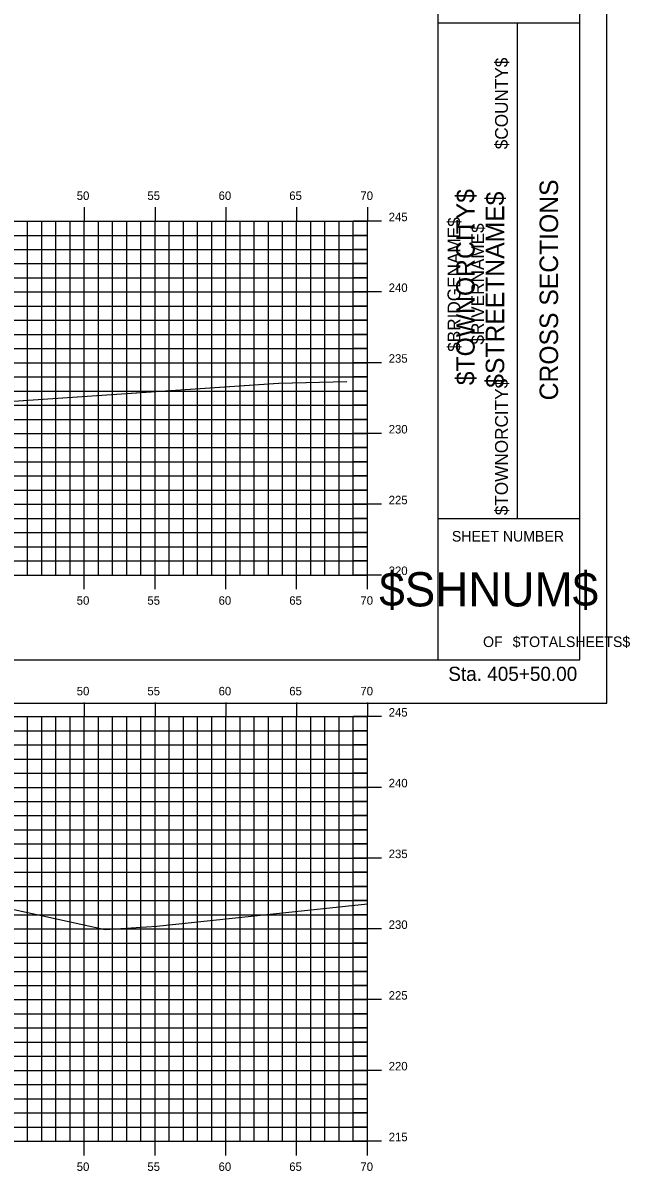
# Model space of a CAD drawing. Extents: x 1168600 to 1177589, y 610178 to 611246.
# Drawn here: x 1171461.2 to 1171504.1, y 610907.5 to 610988.6 of the extents above; entities that cross this region are included whole.
import ezdxf

# ---------------------------------------------------------------- set-up
doc = ezdxf.new("R2010")
doc.units = 0
for name, color, linetype in [('_Construction', 7, 'Continuous'), ('_Station Equation', 7, 'Continuous'), ('H_V ANNOTATION', 7, 'Continuous'), ('MAJOR', 7, 'Continuous'), ('MINOR', 7, 'Continuous')]:
    doc.layers.add(name, color=color, linetype=linetype)

msp = doc.modelspace()

# ---------------------------------------------------------------- linework, layer by layer
at = {"layer": '_Construction'}
for p, q in [((1171490.532, 610943.599), (1171490.532, 611048.599)), ((1171500.532, 610943.599), (1171500.532, 611048.599)), ((1171490.532, 610988.599), (1171500.532, 610988.599)), ((1171496.123, 610953.599), (1171496.123, 610988.599)), ((1171490.532, 610953.599), (1171500.532, 610953.599)), ((1171340.532, 610943.596), (1171500.532, 610943.596)), ((1171465.532, 610940.598), (1171465.532, 610939.596)), ((1171470.532, 610940.598), (1171470.532, 610939.596)), ((1171475.532, 610940.598), (1171475.532, 610939.596)), ((1171480.532, 610940.598), (1171480.532, 610939.596)), ((1171485.532, 610940.598), (1171485.532, 610939.596)), ((1171345.532, 610939.596), (1171485.532, 610939.596)), ((1171345.532, 610939.596), (1171485.532, 610939.596)), ((1171461.532, 610909.596), (1171461.532, 610939.596)), ((1171462.532, 610909.596), (1171462.532, 610939.596)), ((1171463.532, 610909.596), (1171463.532, 610939.596)), ((1171464.532, 610909.596), (1171464.532, 610939.596)), ((1171465.532, 610909.596), (1171465.532, 610939.596)), ((1171466.532, 610909.596), (1171466.532, 610939.596)), ((1171467.532, 610909.596), (1171467.532, 610939.596)), ((1171468.532, 610909.596), (1171468.532, 610939.596)), ((1171469.532, 610909.596), (1171469.532, 610939.596)), ((1171470.532, 610909.596), (1171470.532, 610939.596)), ((1171471.532, 610909.596), (1171471.532, 610939.596)), ((1171472.532, 610909.596), (1171472.532, 610939.596)), ((1171473.532, 610909.596), (1171473.532, 610939.596)), ((1171474.532, 610909.596), (1171474.532, 610939.596)), ((1171475.532, 610909.596), (1171475.532, 610939.596)), ((1171476.532, 610909.596), (1171476.532, 610939.596)), ((1171477.532, 610909.596), (1171477.532, 610939.596)), ((1171478.532, 610909.596), (1171478.532, 610939.596)), ((1171479.532, 610909.596), (1171479.532, 610939.596)), ((1171480.532, 610909.596), (1171480.532, 610939.596)), ((1171481.532, 610909.596), (1171481.532, 610939.596)), ((1171482.532, 610909.596), (1171482.532, 610939.596)), ((1171483.532, 610909.596), (1171483.532, 610939.596)), ((1171486.534, 610939.596), (1171484.53, 610939.596)), ((1171484.532, 610909.596), (1171484.532, 610939.596)), ((1171485.532, 610909.596), (1171485.532, 610939.596)), ((1171485.532, 610909.596), (1171485.532, 610939.596)), ((1171345.532, 610938.596), (1171485.532, 610938.596)), ((1171485.532, 610938.596), (1171484.53, 610938.596)), ((1171345.532, 610937.596), (1171485.532, 610937.596)), ((1171485.532, 610937.596), (1171484.53, 610937.596)), ((1171345.532, 610936.596), (1171485.532, 610936.596)), ((1171485.532, 610936.596), (1171484.53, 610936.596)), ((1171345.532, 610935.596), (1171485.532, 610935.596)), ((1171485.532, 610935.596), (1171484.53, 610935.596)), ((1171345.532, 610934.596), (1171485.532, 610934.596)), ((1171486.534, 610934.596), (1171484.53, 610934.596)), ((1171345.532, 610933.596), (1171485.532, 610933.596)), ((1171485.532, 610933.596), (1171484.53, 610933.596)), ((1171345.532, 610932.596), (1171485.532, 610932.596)), ((1171485.532, 610932.596), (1171484.53, 610932.596)), ((1171345.532, 610931.596), (1171485.532, 610931.596)), ((1171485.532, 610931.596), (1171484.53, 610931.596)), ((1171345.532, 610930.596), (1171485.532, 610930.596)), ((1171485.532, 610930.596), (1171484.53, 610930.596)), ((1171345.532, 610929.596), (1171485.532, 610929.596)), ((1171486.534, 610929.596), (1171484.53, 610929.596)), ((1171345.532, 610928.596), (1171485.532, 610928.596)), ((1171485.532, 610928.596), (1171484.53, 610928.596)), ((1171345.532, 610927.596), (1171485.532, 610927.596)), ((1171485.532, 610927.596), (1171484.53, 610927.596)), ((1171345.532, 610926.596), (1171485.532, 610926.596)), ((1171485.532, 610926.596), (1171484.53, 610926.596)), ((1171345.532, 610925.596), (1171485.532, 610925.596)), ((1171485.532, 610925.596), (1171484.53, 610925.596)), ((1171345.532, 610924.596), (1171485.532, 610924.596)), ((1171486.534, 610924.596), (1171484.53, 610924.596)), ((1171345.532, 610923.596), (1171485.532, 610923.596)), ((1171485.532, 610923.596), (1171484.53, 610923.596)), ((1171345.532, 610922.596), (1171485.532, 610922.596)), ((1171485.532, 610922.596), (1171484.53, 610922.596)), ((1171345.532, 610921.596), (1171485.532, 610921.596)), ((1171485.532, 610921.596), (1171484.53, 610921.596)), ((1171345.532, 610920.596), (1171485.532, 610920.596)), ((1171485.532, 610920.596), (1171484.53, 610920.596)), ((1171345.532, 610919.596), (1171485.532, 610919.596)), ((1171486.534, 610919.596), (1171484.53, 610919.596)), ((1171345.532, 610918.596), (1171485.532, 610918.596)), ((1171485.532, 610918.596), (1171484.53, 610918.596)), ((1171345.532, 610917.596), (1171485.532, 610917.596)), ((1171485.532, 610917.596), (1171484.53, 610917.596)), ((1171345.532, 610916.596), (1171485.532, 610916.596)), ((1171485.532, 610916.596), (1171484.53, 610916.596)), ((1171345.532, 610915.596), (1171485.532, 610915.596)), ((1171485.532, 610915.596), (1171484.53, 610915.596)), ((1171345.532, 610914.596), (1171485.532, 610914.596)), ((1171486.534, 610914.596), (1171484.53, 610914.596)), ((1171345.532, 610913.596), (1171485.532, 610913.596)), ((1171485.532, 610913.596), (1171484.53, 610913.596)), ((1171345.532, 610912.596), (1171485.532, 610912.596)), ((1171485.532, 610912.596), (1171484.53, 610912.596)), ((1171345.532, 610911.596), (1171485.532, 610911.596)), ((1171485.532, 610911.596), (1171484.53, 610911.596)), ((1171345.532, 610910.596), (1171485.532, 610910.596)), ((1171485.532, 610910.596), (1171484.53, 610910.596)), ((1171345.532, 610909.596), (1171485.532, 610909.596)), ((1171345.532, 610909.596), (1171485.532, 610909.596)), ((1171465.532, 610908.594), (1171465.532, 610909.596)), ((1171470.532, 610908.594), (1171470.532, 610909.596)), ((1171475.532, 610908.594), (1171475.532, 610909.596)), ((1171480.532, 610908.594), (1171480.532, 610909.596)), ((1171486.534, 610909.596), (1171484.53, 610909.596)), ((1171485.532, 610908.594), (1171485.532, 610909.596))]:
    msp.add_line(p, q, dxfattribs=at)
msp.add_lwpolyline([(1171332.439, 610940.537), (1171502.439, 610940.537), (1171502.439, 611050.537), (1171332.439, 611050.537)], close=True, dxfattribs=at)
msp.add_lwpolyline([(1171415.954, 610931.906), (1171418.826, 610931.849), (1171420.954, 610931.808), (1171423.837, 610931.734), (1171425.954, 610931.679), (1171426.553, 610931.667), (1171427.44, 610931.649), (1171428.947, 610931.562), (1171430.954, 610931.446), (1171433.863, 610931.211), (1171435.954, 610931.043), (1171437.007, 610930.691), (1171437.932, 610930.408), (1171439.474, 610930.368), (1171440.187, 610930.306), (1171441.502, 610930.177), (1171444.634, 610929.441), (1171467.009, 610924.541), (1171470.647, 610924.778), (1171485.532, 610926.359)], dxfattribs=at)
at = {"layer": '_Station Equation'}
for points in [[(1171415.743, 610967.371), (1171418.627, 610967.311), (1171420.743, 610967.266), (1171423.66, 610967.195), (1171425.743, 610967.144), (1171426.465, 610967.128), (1171427.001, 610967.116), (1171429.228, 610967.015), (1171430.744, 610966.947), (1171433.728, 610966.723), (1171436.201, 610966.473), (1171437.89, 610965.909), (1171439.496, 610965.857), (1171440.417, 610965.644), (1171442.11, 610965.448), (1171444.356, 610964.945), (1171458.092, 610961.714), (1171479.261, 610963.146), (1171484.07, 610963.262)], [(1171415.743, 610967.371), (1171418.628, 610967.311), (1171420.743, 610967.266), (1171423.661, 610967.195), (1171425.743, 610967.144), (1171426.466, 610967.128), (1171427.001, 610967.116), (1171429.229, 610967.015), (1171430.744, 610966.947), (1171433.729, 610966.723), (1171436.201, 610966.473), (1171437.89, 610965.909), (1171439.497, 610965.857), (1171440.418, 610965.644), (1171442.11, 610965.448), (1171444.356, 610964.945), (1171458.092, 610961.714), (1171479.262, 610963.146), (1171484.07, 610963.262)], [(1171415.954, 610931.906), (1171418.827, 610931.849), (1171420.954, 610931.808), (1171423.838, 610931.734), (1171425.954, 610931.679), (1171426.553, 610931.667), (1171427.44, 610931.649), (1171428.947, 610931.562), (1171430.954, 610931.446), (1171433.864, 610931.211), (1171435.954, 610931.043), (1171437.007, 610930.69), (1171437.932, 610930.408), (1171439.475, 610930.368), (1171440.188, 610930.306), (1171441.502, 610930.177), (1171444.634, 610929.441), (1171467.009, 610924.541), (1171470.647, 610924.778), (1171485.532, 610926.359)]]:
    msp.add_lwpolyline(points, dxfattribs=at)
at = {"layer": 'MAJOR'}
for p, q in [((1171465.532, 610975.598), (1171465.532, 610974.596)), ((1171470.532, 610975.598), (1171470.532, 610974.596)), ((1171475.532, 610975.598), (1171475.532, 610974.596)), ((1171480.532, 610975.598), (1171480.532, 610974.596)), ((1171485.532, 610975.598), (1171485.532, 610974.596)), ((1171345.532, 610974.596), (1171485.532, 610974.596)), ((1171345.532, 610974.596), (1171485.532, 610974.596)), ((1171465.532, 610949.596), (1171465.532, 610974.596)), ((1171470.532, 610949.596), (1171470.532, 610974.596)), ((1171475.532, 610949.596), (1171475.532, 610974.596)), ((1171480.532, 610949.596), (1171480.532, 610974.596)), ((1171486.534, 610974.596), (1171484.53, 610974.596)), ((1171485.532, 610949.596), (1171485.532, 610974.596)), ((1171485.532, 610949.596), (1171485.532, 610974.596)), ((1171345.532, 610969.596), (1171485.532, 610969.596)), ((1171486.534, 610969.596), (1171484.53, 610969.596)), ((1171345.532, 610964.596), (1171485.532, 610964.596)), ((1171486.534, 610964.596), (1171484.53, 610964.596)), ((1171345.532, 610959.596), (1171485.532, 610959.596)), ((1171486.534, 610959.596), (1171484.53, 610959.596)), ((1171345.532, 610954.596), (1171485.532, 610954.596)), ((1171486.534, 610954.596), (1171484.53, 610954.596)), ((1171345.532, 610949.596), (1171485.532, 610949.596)), ((1171345.532, 610949.596), (1171485.532, 610949.596)), ((1171465.532, 610948.594), (1171465.532, 610949.596)), ((1171470.532, 610948.594), (1171470.532, 610949.596)), ((1171475.532, 610948.594), (1171475.532, 610949.596)), ((1171480.532, 610948.594), (1171480.532, 610949.596)), ((1171486.534, 610949.596), (1171484.53, 610949.596)), ((1171485.532, 610948.594), (1171485.532, 610949.596))]:
    msp.add_line(p, q, dxfattribs=at)
at = {"layer": 'MINOR'}
for p, q in [((1171461.532, 610949.596), (1171461.532, 610974.596)), ((1171462.532, 610949.596), (1171462.532, 610974.596)), ((1171463.532, 610949.596), (1171463.532, 610974.596)), ((1171464.532, 610949.596), (1171464.532, 610974.596)), ((1171466.532, 610949.596), (1171466.532, 610974.596)), ((1171467.532, 610949.596), (1171467.532, 610974.596)), ((1171468.532, 610949.596), (1171468.532, 610974.596)), ((1171469.532, 610949.596), (1171469.532, 610974.596)), ((1171471.532, 610949.596), (1171471.532, 610974.596)), ((1171472.532, 610949.596), (1171472.532, 610974.596)), ((1171473.532, 610949.596), (1171473.532, 610974.596)), ((1171474.532, 610949.596), (1171474.532, 610974.596)), ((1171476.532, 610949.596), (1171476.532, 610974.596)), ((1171477.532, 610949.596), (1171477.532, 610974.596)), ((1171478.532, 610949.596), (1171478.532, 610974.596)), ((1171479.532, 610949.596), (1171479.532, 610974.596)), ((1171481.532, 610949.596), (1171481.532, 610974.596)), ((1171482.532, 610949.596), (1171482.532, 610974.596)), ((1171483.532, 610949.596), (1171483.532, 610974.596)), ((1171484.532, 610949.596), (1171484.532, 610974.596)), ((1171345.532, 610973.596), (1171485.532, 610973.596)), ((1171485.532, 610973.596), (1171484.53, 610973.596)), ((1171345.532, 610972.596), (1171485.532, 610972.596)), ((1171485.532, 610972.596), (1171484.53, 610972.596)), ((1171345.532, 610971.596), (1171485.532, 610971.596)), ((1171485.532, 610971.596), (1171484.53, 610971.596)), ((1171345.532, 610970.596), (1171485.532, 610970.596)), ((1171485.532, 610970.596), (1171484.53, 610970.596)), ((1171345.532, 610968.596), (1171485.532, 610968.596)), ((1171485.532, 610968.596), (1171484.53, 610968.596)), ((1171345.532, 610967.596), (1171485.532, 610967.596)), ((1171485.532, 610967.596), (1171484.53, 610967.596)), ((1171345.532, 610966.596), (1171485.532, 610966.596)), ((1171485.532, 610966.596), (1171484.53, 610966.596)), ((1171345.532, 610965.596), (1171485.532, 610965.596)), ((1171485.532, 610965.596), (1171484.53, 610965.596)), ((1171345.532, 610963.596), (1171485.532, 610963.596)), ((1171485.532, 610963.596), (1171484.53, 610963.596)), ((1171345.532, 610962.596), (1171485.532, 610962.596)), ((1171485.532, 610962.596), (1171484.53, 610962.596)), ((1171345.532, 610961.596), (1171485.532, 610961.596)), ((1171485.532, 610961.596), (1171484.53, 610961.596)), ((1171345.532, 610960.596), (1171485.532, 610960.596)), ((1171485.532, 610960.596), (1171484.53, 610960.596)), ((1171345.532, 610958.596), (1171485.532, 610958.596)), ((1171485.532, 610958.596), (1171484.53, 610958.596)), ((1171345.532, 610957.596), (1171485.532, 610957.596)), ((1171485.532, 610957.596), (1171484.53, 610957.596)), ((1171345.532, 610956.596), (1171485.532, 610956.596)), ((1171485.532, 610956.596), (1171484.53, 610956.596)), ((1171345.532, 610955.596), (1171485.532, 610955.596)), ((1171485.532, 610955.596), (1171484.53, 610955.596)), ((1171345.532, 610953.596), (1171485.532, 610953.596)), ((1171485.532, 610953.596), (1171484.53, 610953.596)), ((1171345.532, 610952.596), (1171485.532, 610952.596)), ((1171485.532, 610952.596), (1171484.53, 610952.596)), ((1171345.532, 610951.596), (1171485.532, 610951.596)), ((1171485.532, 610951.596), (1171484.53, 610951.596)), ((1171345.532, 610950.596), (1171485.532, 610950.596)), ((1171485.532, 610950.596), (1171484.53, 610950.596))]:
    msp.add_line(p, q, dxfattribs=at)

# ---------------------------------------------------------------- texts
at = {"layer": '_Construction'}
for s, height, rotation, p in [('$COUNTY$', 0.9072, 90, (1171495.452, 610979.678)), ('CROSS SECTIONS', 1.30428, 90, (1171498.997, 610961.938)), ('$TOWNORCITY$', 1.30428, 90, (1171493.105, 610963.007)), ('$STREETNAME$', 1.30428, 90, (1171495.192, 610962.827)), ('$BRIDGENAME$', 0.90716, 90, (1171492.098, 610965.367)), ('$RIVERNAME$', 0.90716, 90, (1171493.775, 610965.882)), ('$TOWNORCITY$', 0.90716, 90, (1171495.452, 610953.82)), ('SHEET NUMBER', 0.74527, 360, (1171491.498, 610951.963)), ('$SHNUM$', 2.4194, 360, (1171486.365, 610947.379)), ('$TOTALSHEETS$', 0.74527, 360, (1171495.789, 610944.509)), ('OF', 0.7453, 360, (1171493.699, 610944.509))]:
    msp.add_text(s, height=height, rotation=rotation, dxfattribs=at).set_placement(p)
for s, p in [('50', (1171464.997, 610941.096)), ('55', (1171469.989, 610941.096)), ('60', (1171475.018, 610941.096)), ('65', (1171480.01, 610941.096)), ('70', (1171485.034, 610941.096)), ('245', (1171487.032, 610939.596)), ('240', (1171487.032, 610934.596)), ('235', (1171487.032, 610929.596)), ('230', (1171487.032, 610924.596)), ('225', (1171487.032, 610919.596)), ('220', (1171487.032, 610914.596)), ('215', (1171487.032, 610909.596)), ('50', (1171464.997, 610907.496)), ('55', (1171469.989, 610907.496)), ('60', (1171475.018, 610907.496)), ('65', (1171480.01, 610907.496)), ('70', (1171485.034, 610907.496))]:
    msp.add_text(s, height=0.6, dxfattribs=at).set_placement(p)
at = {"layer": 'H_V ANNOTATION'}
for s, height, p in [('50', 0.6, (1171464.997, 610976.096)), ('55', 0.6, (1171469.989, 610976.096)), ('60', 0.6, (1171475.018, 610976.096)), ('65', 0.6, (1171480.01, 610976.096)), ('70', 0.6, (1171485.034, 610976.096)), ('245', 0.6, (1171487.032, 610974.596)), ('240', 0.6, (1171487.032, 610969.596)), ('235', 0.6, (1171487.032, 610964.596)), ('230', 0.6, (1171487.032, 610959.596)), ('225', 0.6, (1171487.032, 610954.596)), ('220', 0.6, (1171487.032, 610949.596)), ('50', 0.6, (1171464.997, 610947.496)), ('55', 0.6, (1171469.989, 610947.496)), ('60', 0.6, (1171475.018, 610947.496)), ('65', 0.6, (1171480.01, 610947.496)), ('70', 0.6, (1171485.034, 610947.496)), ('Sta. 405+50.00', 1.0002, (1171491.242, 610942.116))]:
    msp.add_text(s, height=height, dxfattribs=at).set_placement(p)

doc.saveas('drawing.dxf')
